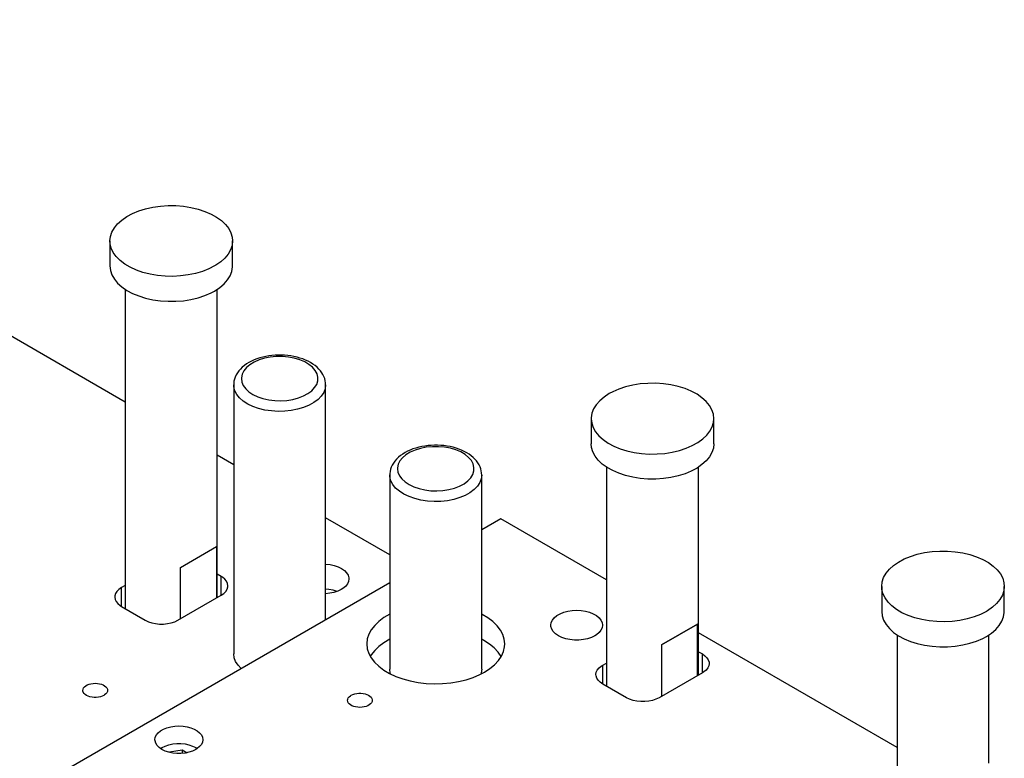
# Model space of a CAD drawing. Header units: inches. Extents: x 3 to 351, y 4 to 271.
# Tile 504 of 530: x 233.68 to 241.71, y 250.56 to 256.58. Entities that reach past the tile are written whole.
import ezdxf

# ---------------------------------------------------------------- set-up
doc = ezdxf.new("R2010")
doc.units = ezdxf.units.IN
doc.header["$LTSCALE"] = 0.5
doc.header["$MEASUREMENT"] = 0
doc.layers.add('STR_1', color=7, linetype='Continuous')

msp = doc.modelspace()

# ---------------------------------------------------------------- linework, layer by layer
at = {"layer": 'STR_1', "color": 190, "linetype": 'Continuous'}
for p, q in [((234.5377, 253.4599), (229.1359, 256.5786)), ((235.4216, 252.9496), (235.2877, 253.0269)), ((236.6944, 252.2148), (236.1716, 252.5166)), ((237.5997, 252.5086), (237.4444, 252.4189)), ((238.4621, 252.0106), (237.5997, 252.5086)), ((236.1716, 252.1398), (236.2077, 252.1358)), ((236.2077, 252.1358), (236.2421, 252.1283)), ((236.2421, 252.1283), (236.2736, 252.1174)), ((235.3193, 252.0391), (235.2877, 252.0573)), ((236.2736, 252.1174), (236.3015, 252.1035)), ((236.3015, 252.1035), (236.3247, 252.0871)), ((236.3247, 252.0871), (236.3426, 252.0685)), ((236.3426, 252.0685), (236.3547, 252.0485)), ((236.3547, 252.0485), (236.3605, 252.0275)), ((236.6944, 251.9859), (233.4342, 250.1037)), ((234.5377, 251.9655), (234.5061, 251.9472)), ((235.3303, 252.0321), (235.3193, 252.0391)), ((235.3491, 252.0167), (235.3303, 252.0321)), ((235.3629, 251.9996), (235.3491, 252.0167)), ((235.3714, 251.9813), (235.3629, 251.9996)), ((235.3742, 251.9625), (235.3714, 251.9813)), ((236.3484, 251.977), (236.3328, 251.9578)), ((236.3579, 251.9975), (236.3484, 251.977)), ((236.3611, 252.0187), (236.3579, 251.9975)), ((236.3605, 252.0275), (236.3611, 252.0187)), ((234.4576, 251.8987), (234.4519, 251.8801)), ((234.4688, 251.9164), (234.4576, 251.8987)), ((234.4851, 251.9328), (234.4688, 251.9164)), ((234.5061, 251.9472), (234.4851, 251.9328)), ((234.9657, 251.6819), (235.3193, 251.886)), ((235.3193, 251.886), (235.3403, 251.9004)), ((235.3403, 251.9004), (235.3566, 251.9168)), ((235.3566, 251.9168), (235.3678, 251.9345)), ((235.3678, 251.9345), (235.3735, 251.9531)), ((235.3735, 251.9531), (235.3742, 251.9625)), ((236.2047, 251.901), (236.1716, 251.8975)), ((236.2393, 251.9083), (236.2047, 251.901)), ((236.2711, 251.9189), (236.2393, 251.9083)), ((236.2993, 251.9325), (236.2711, 251.9189)), ((236.3117, 251.9404), (236.2993, 251.9325)), ((236.3328, 251.9578), (236.3117, 251.9404)), ((234.4519, 251.8801), (234.4512, 251.8707)), ((234.4512, 251.8707), (234.454, 251.8519)), ((234.454, 251.8519), (234.4625, 251.8337)), ((234.4625, 251.8337), (234.4763, 251.8166)), ((234.4763, 251.8166), (234.4951, 251.8011)), ((234.4951, 251.8011), (234.5061, 251.7941)), ((234.5061, 251.7941), (234.7006, 251.6819)), ((236.6944, 251.73), (236.6472, 251.7025)), ((237.4469, 251.7287), (237.4444, 251.73)), ((237.4939, 251.701), (237.4469, 251.7287)), ((238.0568, 251.7193), (238.0828, 251.7343)), ((238.0828, 251.7343), (238.113, 251.7465)), ((238.113, 251.7465), (238.1463, 251.7555)), ((238.1463, 251.7555), (238.1818, 251.761)), ((238.1818, 251.761), (238.2184, 251.7628)), ((238.2184, 251.7628), (238.2551, 251.761)), ((238.2551, 251.761), (238.2906, 251.7555)), ((238.2906, 251.7555), (238.3239, 251.7465)), ((238.3239, 251.7465), (238.354, 251.7343)), ((238.354, 251.7343), (238.38, 251.7193)), ((234.7006, 251.6819), (234.7256, 251.6697)), ((234.7256, 251.6697), (234.7539, 251.6603)), ((234.7539, 251.6603), (234.7846, 251.6538)), ((234.7846, 251.6538), (234.8168, 251.6506)), ((234.8168, 251.6506), (234.8495, 251.6506)), ((234.8495, 251.6506), (234.8817, 251.6538)), ((234.8817, 251.6538), (234.9124, 251.6603)), ((234.9124, 251.6603), (234.9407, 251.6697)), ((234.9407, 251.6697), (234.9657, 251.6819)), ((236.6059, 251.672), (236.5713, 251.6389)), ((236.6472, 251.7025), (236.6059, 251.672)), ((237.5348, 251.6704), (237.4939, 251.701)), ((237.5691, 251.6371), (237.5348, 251.6704)), ((238.0075, 251.6411), (238.0107, 251.6622)), ((238.0107, 251.6622), (238.0202, 251.6827)), ((238.0202, 251.6827), (238.0357, 251.7019)), ((238.0357, 251.7019), (238.0568, 251.7193)), ((238.38, 251.7193), (238.4011, 251.7019)), ((238.4011, 251.7019), (238.4167, 251.6827)), ((238.4167, 251.6827), (238.4262, 251.6622)), ((238.4262, 251.6622), (238.4294, 251.6411)), ((236.5236, 251.5666), (236.5113, 251.5286)), ((236.5437, 251.6036), (236.5236, 251.5666)), ((236.5713, 251.6389), (236.5437, 251.6036)), ((237.5963, 251.6017), (237.5691, 251.6371)), ((237.616, 251.5647), (237.5963, 251.6017)), ((237.6279, 251.5266), (237.616, 251.5647)), ((238.0083, 251.6304), (238.0075, 251.6411)), ((238.0147, 251.6095), (238.0083, 251.6304)), ((238.0272, 251.5896), (238.0147, 251.6095)), ((238.0456, 251.5712), (238.0272, 251.5896)), ((238.0693, 251.5549), (238.0456, 251.5712)), ((238.4011, 251.5802), (238.38, 251.5628)), ((238.4167, 251.5994), (238.4011, 251.5802)), ((238.4262, 251.6199), (238.4167, 251.5994)), ((238.4294, 251.6411), (238.4262, 251.6199)), ((240.831, 250.643), (239.2121, 251.5776)), ((236.5113, 251.5286), (236.5069, 251.49)), ((236.5069, 251.49), (236.5069, 251.488)), ((236.5069, 251.488), (236.5109, 251.4493)), ((236.6472, 251.4984), (236.6059, 251.4679)), ((236.6944, 251.5259), (236.6472, 251.4984)), ((237.4626, 251.5161), (237.4444, 251.5259)), ((237.5076, 251.4874), (237.4626, 251.5161)), ((237.5465, 251.4559), (237.5076, 251.4874)), ((237.6319, 251.488), (237.6279, 251.5266)), ((237.6305, 251.4653), (237.6319, 251.488)), ((238.0974, 251.5413), (238.0693, 251.5549)), ((238.1293, 251.5307), (238.0974, 251.5413)), ((238.1638, 251.5234), (238.1293, 251.5307)), ((238.2, 251.5197), (238.1638, 251.5234)), ((238.2368, 251.5197), (238.2, 251.5197)), ((238.273, 251.5234), (238.2368, 251.5197)), ((238.3076, 251.5307), (238.273, 251.5234)), ((238.3394, 251.5413), (238.3076, 251.5307)), ((238.3676, 251.5549), (238.3394, 251.5413)), ((238.38, 251.5628), (238.3676, 251.5549)), ((235.4256, 251.3749), (235.4216, 251.4063)), ((236.5109, 251.4493), (236.5228, 251.4112)), ((236.5228, 251.4112), (236.5425, 251.3742)), ((236.5713, 251.4347), (236.5437, 251.3994)), ((236.6059, 251.4679), (236.5713, 251.4347)), ((237.5786, 251.4219), (237.5465, 251.4559)), ((237.6034, 251.3859), (237.5786, 251.4219)), ((237.6054, 251.3894), (237.6219, 251.4269)), ((237.6219, 251.4269), (237.6305, 251.4653)), ((239.2121, 251.4245), (239.2437, 251.4063)), ((239.2437, 251.4063), (239.2647, 251.3919)), ((235.4374, 251.344), (235.4256, 251.3749)), ((235.457, 251.3145), (235.4374, 251.344)), ((236.5437, 251.3994), (236.5354, 251.3859)), ((236.5425, 251.3742), (236.5697, 251.3388)), ((236.5697, 251.3388), (236.604, 251.3056)), ((237.5498, 251.3191), (237.5812, 251.3533)), ((237.5812, 251.3533), (237.6054, 251.3894)), ((238.4306, 251.3145), (238.4621, 251.3327)), ((239.2647, 251.3919), (239.2811, 251.3755)), ((239.2811, 251.3755), (239.2923, 251.3578)), ((239.2923, 251.3578), (239.2979, 251.3392)), ((239.2987, 251.3298), (239.2958, 251.311)), ((239.2979, 251.3392), (239.2987, 251.3298)), ((235.4837, 251.2869), (235.457, 251.3145)), ((236.604, 251.3056), (236.6449, 251.2749)), ((236.6449, 251.2749), (236.6918, 251.2472)), ((236.6918, 251.2472), (236.7441, 251.223)), ((236.6948, 251.2738), (236.6944, 251.2838)), ((236.7013, 251.2424), (236.6948, 251.2738)), ((237.4298, 251.2386), (237.4671, 251.2583)), ((237.4404, 251.2523), (237.4374, 251.2424)), ((237.4444, 251.2838), (237.4404, 251.2523)), ((237.4671, 251.2583), (237.5116, 251.2873)), ((237.5116, 251.2873), (237.5498, 251.3191)), ((238.3756, 251.2379), (238.3785, 251.2567)), ((238.3785, 251.2567), (238.387, 251.2749)), ((238.387, 251.2749), (238.4008, 251.292)), ((238.4008, 251.292), (238.4195, 251.3075)), ((238.4195, 251.3075), (238.4306, 251.3145)), ((239.2437, 251.2532), (238.8902, 251.0491)), ((239.2548, 251.2602), (239.2437, 251.2532)), ((239.2735, 251.2756), (239.2548, 251.2602)), ((239.2873, 251.2927), (239.2735, 251.2756)), ((239.2958, 251.311), (239.2873, 251.2927)), ((234.242, 251.1596), (234.2578, 251.1638)), ((234.2578, 251.1638), (234.2748, 251.1664)), ((234.2748, 251.1664), (234.2922, 251.1673)), ((234.2922, 251.1673), (234.3097, 251.1664)), ((234.3097, 251.1664), (234.3266, 251.1638)), ((234.3266, 251.1638), (234.3425, 251.1596)), ((236.7441, 251.223), (236.801, 251.2025)), ((236.801, 251.2025), (236.8618, 251.1861)), ((236.8618, 251.1861), (236.9254, 251.174)), ((236.9254, 251.174), (236.9912, 251.1664)), ((236.9912, 251.1664), (237.058, 251.1633)), ((237.058, 251.1633), (237.125, 251.1648)), ((237.125, 251.1648), (237.1912, 251.1709)), ((237.1912, 251.1709), (237.2557, 251.1815)), ((237.2557, 251.1815), (237.3175, 251.1965)), ((237.3175, 251.1965), (237.3758, 251.2156)), ((237.3758, 251.2156), (237.4298, 251.2386)), ((238.3764, 251.2285), (238.3756, 251.2379)), ((238.382, 251.2099), (238.3764, 251.2285)), ((238.3932, 251.1922), (238.382, 251.2099)), ((238.4096, 251.1758), (238.3932, 251.1922)), ((238.4306, 251.1614), (238.4096, 251.1758)), ((234.1917, 251.1093), (234.1932, 251.1194)), ((234.1921, 251.1042), (234.1917, 251.1093)), ((234.1951, 251.0943), (234.1921, 251.1042)), ((234.1932, 251.1194), (234.1978, 251.1291)), ((234.2011, 251.0848), (234.1951, 251.0943)), ((234.1978, 251.1291), (234.2052, 251.1383)), ((234.2099, 251.076), (234.2011, 251.0848)), ((234.2052, 251.1383), (234.2152, 251.1466)), ((234.2152, 251.1466), (234.2276, 251.1538)), ((234.2276, 251.1538), (234.242, 251.1596)), ((234.3425, 251.1596), (234.3568, 251.1538)), ((234.3568, 251.1538), (234.3692, 251.1466)), ((234.3692, 251.1466), (234.3793, 251.1383)), ((234.3793, 251.1383), (234.3867, 251.1291)), ((234.3867, 251.0895), (234.3793, 251.0803)), ((234.3867, 251.1291), (234.3912, 251.1194)), ((234.3912, 251.0992), (234.3867, 251.0895)), ((234.3912, 251.1194), (234.3927, 251.1093)), ((234.3927, 251.1093), (234.3912, 251.0992)), ((236.4082, 251.0813), (236.4247, 251.0847)), ((236.4247, 251.0847), (236.4419, 251.0865)), ((236.4419, 251.0865), (236.4594, 251.0865)), ((236.4594, 251.0865), (236.4767, 251.0847)), ((236.4767, 251.0847), (236.4931, 251.0813)), ((238.625, 251.0491), (238.4306, 251.1614)), ((234.2212, 251.0683), (234.2099, 251.076)), ((234.2346, 251.0618), (234.2212, 251.0683)), ((234.2497, 251.0567), (234.2346, 251.0618)), ((234.2662, 251.0533), (234.2497, 251.0567)), ((234.2835, 251.0515), (234.2662, 251.0533)), ((234.301, 251.0515), (234.2835, 251.0515)), ((234.3182, 251.0533), (234.301, 251.0515)), ((234.3347, 251.0567), (234.3182, 251.0533)), ((234.3499, 251.0618), (234.3347, 251.0567)), ((234.3633, 251.0683), (234.3499, 251.0618)), ((234.3692, 251.072), (234.3633, 251.0683)), ((234.3793, 251.0803), (234.3692, 251.072)), ((236.3502, 251.0287), (236.3517, 251.0388)), ((236.3517, 251.0186), (236.3502, 251.0287)), ((236.3517, 251.0388), (236.3562, 251.0485)), ((236.3562, 251.0088), (236.3517, 251.0186)), ((236.3562, 251.0485), (236.3636, 251.0577)), ((236.3636, 250.9997), (236.3562, 251.0088)), ((236.3636, 251.0577), (236.3737, 251.066)), ((236.3737, 251.066), (236.3796, 251.0697)), ((236.3796, 251.0697), (236.393, 251.0762)), ((236.393, 251.0762), (236.4082, 251.0813)), ((236.4931, 251.0813), (236.5083, 251.0762)), ((236.5083, 251.0762), (236.5217, 251.0697)), ((236.5217, 251.0697), (236.533, 251.062)), ((236.533, 251.062), (236.5417, 251.0532)), ((236.5451, 251.0088), (236.5377, 250.9997)), ((236.5417, 251.0532), (236.5477, 251.0437)), ((236.5496, 251.0186), (236.5451, 251.0088)), ((236.5477, 251.0437), (236.5508, 251.0337)), ((236.5512, 251.0287), (236.5496, 251.0186)), ((236.5508, 251.0337), (236.5512, 251.0287)), ((238.6501, 251.037), (238.625, 251.0491)), ((238.6784, 251.0275), (238.6501, 251.037)), ((238.7091, 251.0211), (238.6784, 251.0275)), ((238.7413, 251.0178), (238.7091, 251.0211)), ((238.7739, 251.0178), (238.7413, 251.0178)), ((238.8061, 251.0211), (238.7739, 251.0178)), ((238.8368, 251.0275), (238.8061, 251.0211)), ((238.8651, 251.037), (238.8368, 251.0275)), ((238.8902, 251.0491), (238.8651, 251.037)), ((236.3737, 250.9914), (236.3636, 250.9997)), ((236.3861, 250.9842), (236.3737, 250.9914)), ((236.4004, 250.9784), (236.3861, 250.9842)), ((236.4163, 250.9742), (236.4004, 250.9784)), ((236.4332, 250.9715), (236.4163, 250.9742)), ((236.4507, 250.9707), (236.4332, 250.9715)), ((236.4681, 250.9715), (236.4507, 250.9707)), ((236.485, 250.9742), (236.4681, 250.9715)), ((236.5009, 250.9784), (236.485, 250.9742)), ((236.5153, 250.9842), (236.5009, 250.9784)), ((236.5276, 250.9914), (236.5153, 250.9842)), ((236.5377, 250.9997), (236.5276, 250.9914)), ((234.7911, 250.7458), (234.8054, 250.7636)), ((234.8054, 250.7636), (234.825, 250.7797)), ((234.825, 250.7797), (234.849, 250.7936)), ((234.849, 250.7936), (234.8769, 250.8048)), ((234.8769, 250.8048), (234.9078, 250.8131)), ((234.9078, 250.8131), (234.9407, 250.8182)), ((234.9407, 250.8182), (234.9746, 250.8199)), ((234.9746, 250.8199), (235.0085, 250.8182)), ((235.0085, 250.8182), (235.0414, 250.8131)), ((235.0414, 250.8131), (235.0722, 250.8048)), ((235.0722, 250.8048), (235.1001, 250.7936)), ((235.1001, 250.7936), (235.1242, 250.7797)), ((235.1242, 250.7797), (235.1437, 250.7636)), ((235.1437, 250.7636), (235.1581, 250.7458)), ((234.7793, 250.7072), (234.7822, 250.7268)), ((234.78, 250.6974), (234.7793, 250.7072)), ((234.7859, 250.678), (234.78, 250.6974)), ((234.7822, 250.7268), (234.7911, 250.7458)), ((235.1581, 250.7458), (235.1669, 250.7268)), ((235.1669, 250.6876), (235.1581, 250.6686)), ((235.1669, 250.7268), (235.1699, 250.7072)), ((235.1699, 250.7072), (235.1669, 250.6876)), ((234.7976, 250.6595), (234.7859, 250.678)), ((234.8146, 250.6425), (234.7976, 250.6595)), ((234.8365, 250.6275), (234.8146, 250.6425)), ((234.8626, 250.6148), (234.8365, 250.6275)), ((234.892, 250.605), (234.8626, 250.6148)), ((234.924, 250.5983), (234.892, 250.605)), ((235.0571, 250.605), (235.0251, 250.5983)), ((235.0866, 250.6148), (235.0571, 250.605)), ((235.1127, 250.6275), (235.0866, 250.6148)), ((235.1242, 250.6347), (235.1127, 250.6275)), ((235.1437, 250.6508), (235.1242, 250.6347)), ((235.1581, 250.6686), (235.1437, 250.6508)), ((234.9576, 250.5949), (234.924, 250.5983)), ((234.9916, 250.5949), (234.9576, 250.5949)), ((235.0251, 250.5983), (234.9916, 250.5949))]:
    msp.add_line(p, q, dxfattribs=at)
at = {"layer": 'STR_1', "color": 9, "linetype": 'Continuous'}
for p, q in [((234.5963, 254.9979), (234.6477, 255.0191)), ((234.6477, 255.0191), (234.7033, 255.0365)), ((234.7033, 255.0365), (234.7622, 255.0496)), ((234.7622, 255.0496), (234.8236, 255.0584)), ((234.8236, 255.0584), (234.8864, 255.0626)), ((234.8864, 255.0626), (234.9496, 255.0622)), ((234.9496, 255.0622), (235.0122, 255.0573)), ((235.0122, 255.0573), (235.0733, 255.0477)), ((235.0733, 255.0477), (235.1317, 255.0339)), ((235.1317, 255.0339), (235.1867, 255.0158)), ((234.4754, 254.9143), (234.5094, 254.945)), ((234.5094, 254.945), (234.55, 254.973)), ((234.55, 254.973), (234.5963, 254.9979)), ((235.1867, 255.0158), (235.2373, 254.9939)), ((235.2373, 254.9939), (235.2827, 254.9685)), ((235.2827, 254.9685), (235.3221, 254.94)), ((235.3221, 254.94), (235.3551, 254.9089)), ((234.4286, 254.8466), (234.4483, 254.8813)), ((234.4483, 254.8813), (234.4754, 254.9143)), ((235.3551, 254.9089), (235.3809, 254.8756)), ((235.3809, 254.8756), (235.3993, 254.8407)), ((234.4127, 254.7744), (234.4167, 254.8108)), ((234.4167, 254.8108), (234.4286, 254.8466)), ((235.3993, 254.8407), (235.4099, 254.8047)), ((235.4099, 254.8047), (235.4127, 254.7744)), ((234.4127, 254.7744), (234.4127, 254.5702)), ((234.4143, 254.7516), (234.4127, 254.7744)), ((234.4232, 254.7155), (234.4143, 254.7516)), ((234.44, 254.6803), (234.4232, 254.7155)), ((235.3968, 254.7021), (235.3771, 254.6674)), ((235.4087, 254.7379), (235.3968, 254.7021)), ((235.4127, 254.7744), (235.4087, 254.7379)), ((235.4127, 254.5702), (235.4127, 254.7744)), ((234.4643, 254.6466), (234.44, 254.6803)), ((234.4959, 254.6149), (234.4643, 254.6466)), ((234.534, 254.5859), (234.4959, 254.6149)), ((235.35, 254.6344), (235.316, 254.6037)), ((235.3771, 254.6674), (235.35, 254.6344)), ((234.4127, 254.5702), (234.4167, 254.5338)), ((234.5782, 254.5598), (234.534, 254.5859)), ((234.6278, 254.5371), (234.5782, 254.5598)), ((234.6819, 254.5183), (234.6278, 254.5371)), ((235.2188, 254.5461), (235.1665, 254.5256)), ((235.2663, 254.5702), (235.2188, 254.5461)), ((235.2754, 254.5757), (235.2663, 254.5702)), ((235.316, 254.6037), (235.2754, 254.5757)), ((235.4069, 254.5263), (235.4125, 254.5626)), ((235.4125, 254.5626), (235.4127, 254.5702)), ((234.4167, 254.5338), (234.4286, 254.498)), ((234.4286, 254.498), (234.4483, 254.4633)), ((234.4483, 254.4633), (234.4754, 254.4303)), ((234.7397, 254.5035), (234.6819, 254.5183)), ((234.8003, 254.4931), (234.7397, 254.5035)), ((234.8627, 254.4871), (234.8003, 254.4931)), ((234.9259, 254.4858), (234.8627, 254.4871)), ((234.9888, 254.489), (234.9259, 254.4858)), ((235.0506, 254.4969), (234.9888, 254.489)), ((235.1101, 254.5091), (235.0506, 254.4969)), ((235.1665, 254.5256), (235.1101, 254.5091)), ((235.3435, 254.4237), (235.3721, 254.4563)), ((235.3721, 254.4563), (235.3933, 254.4906)), ((235.3933, 254.4906), (235.4069, 254.5263)), ((234.4754, 254.4303), (234.5094, 254.3996)), ((234.5094, 254.3996), (234.55, 254.3716)), ((234.5377, 254.3793), (234.5377, 251.7759)), ((235.2663, 254.3661), (235.308, 254.3935)), ((235.2877, 251.8678), (235.2877, 254.3793)), ((235.308, 254.3935), (235.3435, 254.4237)), ((234.55, 254.3716), (234.5963, 254.3467)), ((234.5963, 254.3467), (234.6477, 254.3255)), ((234.6477, 254.3255), (234.7033, 254.3081)), ((234.7033, 254.3081), (234.7622, 254.2949)), ((234.7622, 254.2949), (234.8236, 254.2862)), ((235.0122, 254.2873), (235.0733, 254.2968)), ((235.0733, 254.2968), (235.1317, 254.3107)), ((235.1317, 254.3107), (235.1867, 254.3288)), ((235.1867, 254.3288), (235.2373, 254.3506)), ((235.2373, 254.3506), (235.2663, 254.3661)), ((234.8236, 254.2862), (234.8864, 254.282)), ((234.8864, 254.282), (234.9496, 254.2823)), ((234.9496, 254.2823), (235.0122, 254.2873)), ((235.611, 253.8129), (235.5885, 253.8042)), ((235.6343, 253.8205), (235.611, 253.8129)), ((235.6584, 253.8271), (235.6343, 253.8205)), ((235.683, 253.8326), (235.6584, 253.8271)), ((235.7081, 253.837), (235.683, 253.8326)), ((235.7336, 253.8403), (235.7081, 253.837)), ((235.7593, 253.8424), (235.7336, 253.8403)), ((235.7853, 253.8435), (235.7593, 253.8424)), ((235.8112, 253.8434), (235.7853, 253.8435)), ((235.8372, 253.8422), (235.8112, 253.8434)), ((235.8629, 253.8399), (235.8372, 253.8422)), ((235.8884, 253.8365), (235.8629, 253.8399)), ((235.9134, 253.8319), (235.8884, 253.8365)), ((235.938, 253.8263), (235.9134, 253.8319)), ((235.9619, 253.8196), (235.938, 253.8263)), ((235.9851, 253.8118), (235.9619, 253.8196)), ((236.0074, 253.803), (235.9851, 253.8118)), ((235.4921, 253.7448), (235.4769, 253.7301)), ((235.5088, 253.7587), (235.4921, 253.7448)), ((235.5269, 253.7716), (235.5088, 253.7587)), ((235.5464, 253.7835), (235.5269, 253.7716)), ((235.5669, 253.7944), (235.5464, 253.7835)), ((235.5885, 253.8042), (235.5669, 253.7944)), ((236.0288, 253.7931), (236.0074, 253.803)), ((236.049, 253.7822), (236.0288, 253.7931)), ((236.068, 253.7704), (236.049, 253.7822)), ((236.0856, 253.7577), (236.068, 253.7704)), ((236.1018, 253.7442), (236.0856, 253.7577)), ((236.1163, 253.73), (236.1018, 253.7442)), ((235.4341, 253.6646), (235.4282, 253.6472)), ((235.442, 253.6816), (235.4341, 253.6646)), ((235.4518, 253.6983), (235.442, 253.6816)), ((235.4634, 253.7145), (235.4518, 253.6983)), ((235.4769, 253.7301), (235.4634, 253.7145)), ((236.1292, 253.7153), (236.1163, 253.73)), ((236.1404, 253.6999), (236.1292, 253.7153)), ((236.1499, 253.6842), (236.1404, 253.6999)), ((236.1576, 253.668), (236.1499, 253.6842)), ((236.1637, 253.6514), (236.1576, 253.668)), ((236.1681, 253.6346), (236.1637, 253.6514)), ((235.422, 253.6123), (235.4216, 253.6007)), ((235.4216, 253.6006), (235.4216, 251.4063)), ((235.4241, 253.6298), (235.422, 253.6123)), ((235.4282, 253.6472), (235.4241, 253.6298)), ((236.1707, 253.6174), (236.1681, 253.6346)), ((236.1716, 253.6006), (236.1707, 253.6174)), ((236.1716, 251.6841), (236.1716, 253.6006)), ((238.6181, 253.5846), (238.5632, 253.5666)), ((238.6766, 253.5985), (238.6181, 253.5846)), ((238.7376, 253.608), (238.6766, 253.5985)), ((238.8002, 253.613), (238.7376, 253.608)), ((238.8635, 253.6134), (238.8002, 253.613)), ((238.9262, 253.6091), (238.8635, 253.6134)), ((238.9876, 253.6004), (238.9262, 253.6091)), ((239.0466, 253.5872), (238.9876, 253.6004)), ((239.1022, 253.5699), (239.0466, 253.5872)), ((238.4418, 253.5018), (238.4063, 253.4716)), ((238.4836, 253.5292), (238.4418, 253.5018)), ((238.5126, 253.5447), (238.4836, 253.5292)), ((238.5632, 253.5666), (238.5126, 253.5447)), ((239.1536, 253.5486), (239.1022, 253.5699)), ((239.1999, 253.5238), (239.1536, 253.5486)), ((239.2404, 253.4958), (239.1999, 253.5238)), ((239.2745, 253.465), (239.2404, 253.4958)), ((238.3778, 253.4391), (238.3565, 253.4047)), ((238.4063, 253.4716), (238.3778, 253.4391)), ((239.3016, 253.432), (239.2745, 253.465)), ((239.3212, 253.3974), (239.3016, 253.432)), ((238.3373, 253.3327), (238.3371, 253.3251)), ((238.343, 253.369), (238.3373, 253.3327)), ((238.3565, 253.4047), (238.343, 253.369)), ((239.3332, 253.3615), (239.3212, 253.3974)), ((239.3371, 253.3251), (239.3332, 253.3615)), ((238.3371, 253.3251), (238.3371, 253.121)), ((238.3371, 253.3251), (238.3411, 253.2887)), ((238.3411, 253.2887), (238.3531, 253.2528)), ((238.3531, 253.2528), (238.3727, 253.2181)), ((239.3054, 253.2239), (239.3238, 253.2588)), ((239.3238, 253.2588), (239.3344, 253.2947)), ((239.3344, 253.2947), (239.3371, 253.3251)), ((239.3371, 253.121), (239.3371, 253.3251)), ((238.3727, 253.2181), (238.3998, 253.1852)), ((238.3998, 253.1852), (238.4339, 253.1544)), ((239.2466, 253.1594), (239.2795, 253.1905)), ((239.2795, 253.1905), (239.3054, 253.2239)), ((236.9312, 253.0923), (236.9071, 253.0857)), ((236.9558, 253.0978), (236.9312, 253.0923)), ((236.9809, 253.1021), (236.9558, 253.0978)), ((237.0064, 253.1054), (236.9809, 253.1021)), ((237.0321, 253.1076), (237.0064, 253.1054)), ((237.0581, 253.1086), (237.0321, 253.1076)), ((237.084, 253.1085), (237.0581, 253.1086)), ((237.11, 253.1074), (237.084, 253.1085)), ((237.1357, 253.1051), (237.11, 253.1074)), ((237.1612, 253.1016), (237.1357, 253.1051)), ((237.1862, 253.0971), (237.1612, 253.1016)), ((237.2108, 253.0915), (237.1862, 253.0971)), ((237.2347, 253.0848), (237.2108, 253.0915)), ((238.3399, 253.0906), (238.3371, 253.121)), ((238.3505, 253.0546), (238.3399, 253.0906)), ((238.4339, 253.1544), (238.4744, 253.1264)), ((238.4744, 253.1264), (238.5207, 253.1016)), ((238.5207, 253.1016), (238.5721, 253.0803)), ((239.1111, 253.0836), (239.1617, 253.1055)), ((239.1617, 253.1055), (239.2071, 253.1309)), ((239.2071, 253.1309), (239.2466, 253.1594)), ((239.3371, 253.121), (239.3332, 253.0845)), ((236.7649, 253.01), (236.7497, 252.9952)), ((236.7816, 253.0238), (236.7649, 253.01)), ((236.7997, 253.0367), (236.7816, 253.0238)), ((236.8192, 253.0486), (236.7997, 253.0367)), ((236.8397, 253.0595), (236.8192, 253.0486)), ((236.8613, 253.0693), (236.8397, 253.0595)), ((236.8838, 253.078), (236.8613, 253.0693)), ((236.9071, 253.0857), (236.8838, 253.078)), ((237.2579, 253.077), (237.2347, 253.0848)), ((237.2802, 253.0681), (237.2579, 253.077)), ((237.3016, 253.0583), (237.2802, 253.0681)), ((237.3218, 253.0474), (237.3016, 253.0583)), ((237.3408, 253.0356), (237.3218, 253.0474)), ((237.3584, 253.0229), (237.3408, 253.0356)), ((237.3746, 253.0094), (237.3584, 253.0229)), ((237.3891, 252.9952), (237.3746, 253.0094)), ((238.3689, 253.0197), (238.3505, 253.0546)), ((238.3948, 252.9864), (238.3689, 253.0197)), ((238.5721, 253.0803), (238.6277, 253.063)), ((238.6277, 253.063), (238.6867, 253.0498)), ((238.6867, 253.0498), (238.748, 253.041)), ((238.748, 253.041), (238.8108, 253.0368)), ((238.8108, 253.0368), (238.874, 253.0372)), ((238.874, 253.0372), (238.9367, 253.0422)), ((238.9367, 253.0422), (238.9977, 253.0517)), ((238.9977, 253.0517), (239.0562, 253.0656)), ((239.0562, 253.0656), (239.1111, 253.0836)), ((239.3016, 253.014), (239.2745, 252.981)), ((239.3212, 253.0487), (239.3016, 253.014)), ((239.3332, 253.0845), (239.3212, 253.0487)), ((236.7069, 252.9297), (236.701, 252.9124)), ((236.7148, 252.9468), (236.7069, 252.9297)), ((236.7246, 252.9635), (236.7148, 252.9468)), ((236.7362, 252.9797), (236.7246, 252.9635)), ((236.7497, 252.9952), (236.7362, 252.9797)), ((237.4019, 252.9804), (237.3891, 252.9952)), ((237.4131, 252.9651), (237.4019, 252.9804)), ((237.4226, 252.9493), (237.4131, 252.9651)), ((237.4304, 252.9331), (237.4226, 252.9493)), ((237.4365, 252.9166), (237.4304, 252.9331)), ((238.4277, 252.9553), (238.3948, 252.9864)), ((238.4672, 252.9268), (238.4277, 252.9553)), ((238.4621, 252.93), (238.4621, 251.1431)), ((239.2404, 252.9503), (239.1999, 252.9223)), ((239.2121, 251.235), (239.2121, 252.93)), ((239.2745, 252.981), (239.2404, 252.9503)), ((236.6948, 252.8775), (236.6944, 252.8659)), ((236.6944, 252.8658), (236.6944, 251.2838)), ((236.6969, 252.8949), (236.6948, 252.8775)), ((236.701, 252.9124), (236.6969, 252.8949)), ((237.4409, 252.8997), (237.4365, 252.9166)), ((237.4435, 252.8826), (237.4409, 252.8997)), ((237.4444, 252.8658), (237.4435, 252.8826)), ((237.4444, 251.2838), (237.4444, 252.8658)), ((238.5126, 252.9014), (238.4672, 252.9268)), ((238.5632, 252.8795), (238.5126, 252.9014)), ((238.6181, 252.8615), (238.5632, 252.8795)), ((238.6766, 252.8476), (238.6181, 252.8615)), ((239.0466, 252.8588), (238.9876, 252.8457)), ((239.1022, 252.8762), (239.0466, 252.8588)), ((239.1536, 252.8974), (239.1022, 252.8762)), ((239.1999, 252.9223), (239.1536, 252.8974)), ((238.7376, 252.8381), (238.6766, 252.8476)), ((238.8002, 252.8331), (238.7376, 252.8381)), ((238.8635, 252.8327), (238.8002, 252.8331)), ((238.9262, 252.8369), (238.8635, 252.8327)), ((238.9876, 252.8457), (238.9262, 252.8369)), ((234.9871, 252.1127), (235.2803, 252.2819)), ((234.9871, 252.1127), (235.2803, 252.2819)), ((235.2803, 252.2819), (235.2803, 251.8634)), ((240.9409, 252.2022), (240.9965, 252.2196)), ((240.9965, 252.2196), (241.0555, 252.2328)), ((241.0555, 252.2328), (241.1169, 252.2415)), ((241.1169, 252.2415), (241.1796, 252.2457)), ((241.1796, 252.2457), (241.2429, 252.2454)), ((241.2429, 252.2454), (241.3055, 252.2404)), ((241.3055, 252.2404), (241.3665, 252.2309)), ((241.3665, 252.2309), (241.425, 252.217)), ((241.425, 252.217), (241.4799, 252.1989)), ((240.7686, 252.0974), (240.8027, 252.1281)), ((240.8027, 252.1281), (240.8432, 252.1561)), ((240.8432, 252.1561), (240.8895, 252.181)), ((240.8895, 252.181), (240.9409, 252.2022)), ((241.4799, 252.1989), (241.5305, 252.1771)), ((241.5305, 252.1771), (241.5759, 252.1517)), ((241.5759, 252.1517), (241.6154, 252.1232)), ((234.9871, 251.6942), (234.9871, 252.1127)), ((240.7219, 252.0297), (240.7415, 252.0644)), ((240.7415, 252.0644), (240.7686, 252.0974)), ((241.6154, 252.1232), (241.6483, 252.092)), ((241.6483, 252.092), (241.6742, 252.0587)), ((241.6742, 252.0587), (241.6926, 252.0238)), ((240.706, 251.9575), (240.71, 251.9939)), ((240.71, 251.9939), (240.7219, 252.0297)), ((241.6926, 252.0238), (241.7032, 251.9878)), ((241.7032, 251.9878), (241.706, 251.9575)), ((240.706, 251.9575), (240.706, 251.7533)), ((240.7075, 251.9347), (240.706, 251.9575)), ((240.7165, 251.8986), (240.7075, 251.9347)), ((240.7333, 251.8634), (240.7165, 251.8986)), ((241.69, 251.8852), (241.6704, 251.8505)), ((241.702, 251.921), (241.69, 251.8852)), ((241.706, 251.9575), (241.702, 251.921)), ((241.706, 251.7533), (241.706, 251.9575)), ((240.7576, 251.8297), (240.7333, 251.8634)), ((240.7891, 251.7981), (240.7576, 251.8297)), ((241.6433, 251.8175), (241.6092, 251.7868)), ((241.6704, 251.8505), (241.6433, 251.8175)), ((240.706, 251.7533), (240.71, 251.7169)), ((240.8273, 251.769), (240.7891, 251.7981)), ((240.8715, 251.7429), (240.8273, 251.769)), ((240.9211, 251.7202), (240.8715, 251.7429)), ((241.5121, 251.7292), (241.4597, 251.7087)), ((241.5595, 251.7533), (241.5121, 251.7292)), ((241.5687, 251.7588), (241.5595, 251.7533)), ((241.6092, 251.7868), (241.5687, 251.7588)), ((241.7001, 251.7094), (241.7058, 251.7457)), ((241.7058, 251.7457), (241.706, 251.7533)), ((239.2047, 251.6491), (238.9115, 251.4799)), ((238.9115, 251.4799), (239.2047, 251.6491)), ((239.2047, 251.2307), (239.2047, 251.6491)), ((240.71, 251.7169), (240.7219, 251.6811)), ((240.7219, 251.6811), (240.7415, 251.6464)), ((240.7415, 251.6464), (240.7686, 251.6134)), ((240.9752, 251.7014), (240.9211, 251.7202)), ((241.033, 251.6866), (240.9752, 251.7014)), ((241.0936, 251.6762), (241.033, 251.6866)), ((241.1559, 251.6702), (241.0936, 251.6762)), ((241.2191, 251.6689), (241.1559, 251.6702)), ((241.2821, 251.6722), (241.2191, 251.6689)), ((241.3438, 251.68), (241.2821, 251.6722)), ((241.4034, 251.6922), (241.3438, 251.68)), ((241.4597, 251.7087), (241.4034, 251.6922)), ((241.6653, 251.6394), (241.6866, 251.6737)), ((241.6866, 251.6737), (241.7001, 251.7094)), ((240.7686, 251.6134), (240.8027, 251.5827)), ((240.8027, 251.5827), (240.8432, 251.5547)), ((241.5595, 251.5492), (241.6013, 251.5766)), ((241.6013, 251.5766), (241.6368, 251.6068)), ((241.6368, 251.6068), (241.6653, 251.6394)), ((240.831, 251.5624), (240.831, 249.7755)), ((240.8432, 251.5547), (240.8895, 251.5298)), ((240.8895, 251.5298), (240.9409, 251.5086)), ((240.9409, 251.5086), (240.9965, 251.4912)), ((240.9965, 251.4912), (241.0555, 251.4781)), ((241.3665, 251.48), (241.425, 251.4938)), ((241.425, 251.4938), (241.4799, 251.5119)), ((241.4799, 251.5119), (241.5305, 251.5338)), ((241.5305, 251.5338), (241.5595, 251.5492)), ((241.581, 250.5159), (241.581, 251.5624)), ((238.9115, 251.4799), (238.9115, 251.0614)), ((241.0555, 251.4781), (241.1169, 251.4693)), ((241.1169, 251.4693), (241.1796, 251.4651)), ((241.1796, 251.4651), (241.2429, 251.4655)), ((241.2429, 251.4655), (241.3055, 251.4704)), ((241.3055, 251.4704), (241.3665, 251.48))]:
    msp.add_line(p, q, dxfattribs=at)
at = {"layer": 'STR_1', "color": 96, "linetype": 'Continuous'}
for p, q in [((235.6723, 253.8172), (235.6282, 253.8037)), ((235.7196, 253.8265), (235.6723, 253.8172)), ((235.7688, 253.8314), (235.7196, 253.8265)), ((235.8188, 253.8316), (235.7688, 253.8314)), ((235.8682, 253.8273), (235.8188, 253.8316)), ((235.9158, 253.8185), (235.8682, 253.8273)), ((235.9603, 253.8054), (235.9158, 253.8185)), ((235.5257, 253.7416), (235.5043, 253.7155)), ((235.5539, 253.7654), (235.5257, 253.7416)), ((235.5884, 253.7862), (235.5539, 253.7654)), ((235.6282, 253.8037), (235.5884, 253.7862)), ((236.0006, 253.7883), (235.9603, 253.8054)), ((236.0357, 253.7678), (236.0006, 253.7883)), ((236.0647, 253.7443), (236.0357, 253.7678)), ((236.0869, 253.7185), (236.0647, 253.7443)), ((235.4844, 253.6592), (235.4841, 253.6517)), ((235.4841, 253.6517), (235.4881, 253.6229)), ((235.4904, 253.6878), (235.4844, 253.6592)), ((235.5043, 253.7155), (235.4904, 253.6878)), ((236.1016, 253.6909), (236.0869, 253.7185)), ((236.1085, 253.6624), (236.1016, 253.6909)), ((236.1075, 253.6335), (236.1085, 253.6624)), ((235.4226, 253.5847), (235.4216, 253.6007)), ((235.4306, 253.5534), (235.4226, 253.5847)), ((235.4881, 253.6229), (235.5, 253.5949)), ((235.5, 253.5949), (235.5194, 253.5683)), ((236.0578, 253.5527), (236.0818, 253.578)), ((236.0818, 253.578), (236.0985, 253.6051)), ((236.0985, 253.6051), (236.1075, 253.6335)), ((236.1716, 253.6006), (236.1676, 253.5691)), ((235.4464, 253.5232), (235.4306, 253.5534)), ((235.4697, 253.4946), (235.4464, 253.5232)), ((235.4999, 253.4682), (235.4697, 253.4946)), ((235.5194, 253.5683), (235.546, 253.5439)), ((235.546, 253.5439), (235.5789, 253.5222)), ((235.5789, 253.5222), (235.6174, 253.5039)), ((235.6174, 253.5039), (235.6605, 253.4893)), ((235.9037, 253.4822), (235.9491, 253.4942)), ((235.9491, 253.4942), (235.9906, 253.5102)), ((235.9906, 253.5102), (236.0272, 253.5299)), ((236.0272, 253.5299), (236.0578, 253.5527)), ((236.1361, 253.5088), (236.1094, 253.4812)), ((236.1557, 253.5383), (236.1361, 253.5088)), ((236.1676, 253.5691), (236.1557, 253.5383)), ((235.5364, 253.4447), (235.4999, 253.4682)), ((235.5785, 253.4245), (235.5364, 253.4447)), ((235.6253, 253.4081), (235.5785, 253.4245)), ((235.6605, 253.4893), (235.7071, 253.4788)), ((235.7071, 253.4788), (235.7559, 253.4728)), ((235.7559, 253.4728), (235.8058, 253.4713)), ((235.8058, 253.4713), (235.8555, 253.4745)), ((235.8555, 253.4745), (235.9037, 253.4822)), ((235.992, 253.4159), (235.9433, 253.4014)), ((236.0365, 253.4343), (235.992, 253.4159)), ((236.0759, 253.4562), (236.0365, 253.4343)), ((236.1094, 253.4812), (236.0759, 253.4562)), ((235.6756, 253.3957), (235.6253, 253.4081)), ((235.7286, 253.3877), (235.6756, 253.3957)), ((235.783, 253.3843), (235.7286, 253.3877)), ((235.8377, 253.3854), (235.783, 253.3843)), ((235.8915, 253.3912), (235.8377, 253.3854)), ((235.9433, 253.4014), (235.8915, 253.3912)), ((236.9924, 253.0917), (236.9451, 253.0824)), ((237.0416, 253.0965), (236.9924, 253.0917)), ((237.0916, 253.0968), (237.0416, 253.0965)), ((237.141, 253.0925), (237.0916, 253.0968)), ((237.1885, 253.0836), (237.141, 253.0925)), ((236.8267, 253.0305), (236.7984, 253.0067)), ((236.8612, 253.0514), (236.8267, 253.0305)), ((236.901, 253.0688), (236.8612, 253.0514)), ((236.9451, 253.0824), (236.901, 253.0688)), ((237.2331, 253.0705), (237.1885, 253.0836)), ((237.2734, 253.0535), (237.2331, 253.0705)), ((237.3085, 253.033), (237.2734, 253.0535)), ((237.3375, 253.0095), (237.3085, 253.033)), ((237.3597, 252.9836), (237.3375, 253.0095)), ((236.7632, 252.953), (236.7571, 252.9243)), ((236.7771, 252.9807), (236.7632, 252.953)), ((236.7984, 253.0067), (236.7771, 252.9807)), ((237.3744, 252.9561), (237.3597, 252.9836)), ((237.3813, 252.9275), (237.3744, 252.9561)), ((236.6954, 252.8499), (236.6944, 252.8659)), ((236.7034, 252.8186), (236.6954, 252.8499)), ((236.7571, 252.9243), (236.7569, 252.9168)), ((236.7569, 252.9168), (236.7609, 252.8881)), ((236.7609, 252.8881), (236.7728, 252.8601)), ((236.7728, 252.8601), (236.7922, 252.8335)), ((237.3546, 252.8431), (237.3713, 252.8703)), ((237.3713, 252.8703), (237.3803, 252.8987)), ((237.3803, 252.8987), (237.3813, 252.9275)), ((237.4444, 252.8658), (237.4404, 252.8343)), ((236.7192, 252.7883), (236.7034, 252.8186)), ((236.7425, 252.7597), (236.7192, 252.7883)), ((236.7922, 252.8335), (236.8188, 252.8091)), ((236.8188, 252.8091), (236.8517, 252.7874)), ((236.8517, 252.7874), (236.8902, 252.769)), ((236.8902, 252.769), (236.9333, 252.7544)), ((237.2219, 252.7594), (237.2634, 252.7754)), ((237.2634, 252.7754), (237.3, 252.7951)), ((237.3, 252.7951), (237.3306, 252.8178)), ((237.3306, 252.8178), (237.3546, 252.8431)), ((237.4089, 252.7739), (237.3822, 252.7464)), ((237.4285, 252.8034), (237.4089, 252.7739)), ((237.4404, 252.8343), (237.4285, 252.8034)), ((236.7727, 252.7334), (236.7425, 252.7597)), ((236.8092, 252.7099), (236.7727, 252.7334)), ((236.8513, 252.6897), (236.8092, 252.7099)), ((236.8981, 252.6732), (236.8513, 252.6897)), ((236.9333, 252.7544), (236.9799, 252.744)), ((236.9799, 252.744), (237.0287, 252.7379)), ((237.0287, 252.7379), (237.0786, 252.7365)), ((237.0786, 252.7365), (237.1283, 252.7397)), ((237.1283, 252.7397), (237.1765, 252.7473)), ((237.1765, 252.7473), (237.2219, 252.7594)), ((237.3093, 252.6994), (237.2648, 252.681)), ((237.3487, 252.7214), (237.3093, 252.6994)), ((237.3822, 252.7464), (237.3487, 252.7214)), ((236.9484, 252.6609), (236.8981, 252.6732)), ((237.0014, 252.6529), (236.9484, 252.6609)), ((237.0558, 252.6494), (237.0014, 252.6529)), ((237.1105, 252.6506), (237.0558, 252.6494)), ((237.1643, 252.6564), (237.1105, 252.6506)), ((237.2161, 252.6666), (237.1643, 252.6564)), ((237.2648, 252.681), (237.2161, 252.6666)), ((235.3193, 251.886), (235.3193, 252.0391)), ((234.5061, 251.7941), (234.5061, 251.9472)), ((236.1978, 251.9332), (236.1716, 251.9357)), ((236.2328, 251.9266), (236.1978, 251.9332)), ((236.2652, 251.9166), (236.2328, 251.9266)), ((239.2437, 251.2532), (239.2437, 251.4063)), ((238.4306, 251.1614), (238.4306, 251.3145))]:
    msp.add_line(p, q, dxfattribs=at)
at = {"layer": 'STR_1', "color": 30, "linetype": 'Continuous'}
for p, q in [((234.8245, 250.635), (234.8376, 250.6434)), ((234.8376, 250.6434), (234.8634, 250.6559)), ((234.8634, 250.6559), (234.8927, 250.6657)), ((234.8927, 250.6657), (234.9244, 250.6724)), ((234.8959, 250.604), (234.898, 250.6085)), ((234.898, 250.6085), (235.0026, 250.6247)), ((234.898, 250.6085), (234.898, 250.6035)), ((234.9244, 250.6724), (234.9577, 250.6757)), ((234.9577, 250.6757), (234.9915, 250.6757)), ((234.9915, 250.6757), (235.0247, 250.6724)), ((235.0026, 250.6247), (235.0427, 250.6015)), ((235.0026, 250.6247), (235.0026, 250.5956)), ((235.0247, 250.6724), (235.0565, 250.6657)), ((235.0565, 250.6657), (235.0857, 250.6559)), ((235.0857, 250.6559), (235.1116, 250.6434)), ((235.1116, 250.6434), (235.1247, 250.635)), ((235.1116, 250.6434), (235.1116, 250.6434))]:
    msp.add_line(p, q, dxfattribs=at)

doc.saveas('drawing.dxf')
